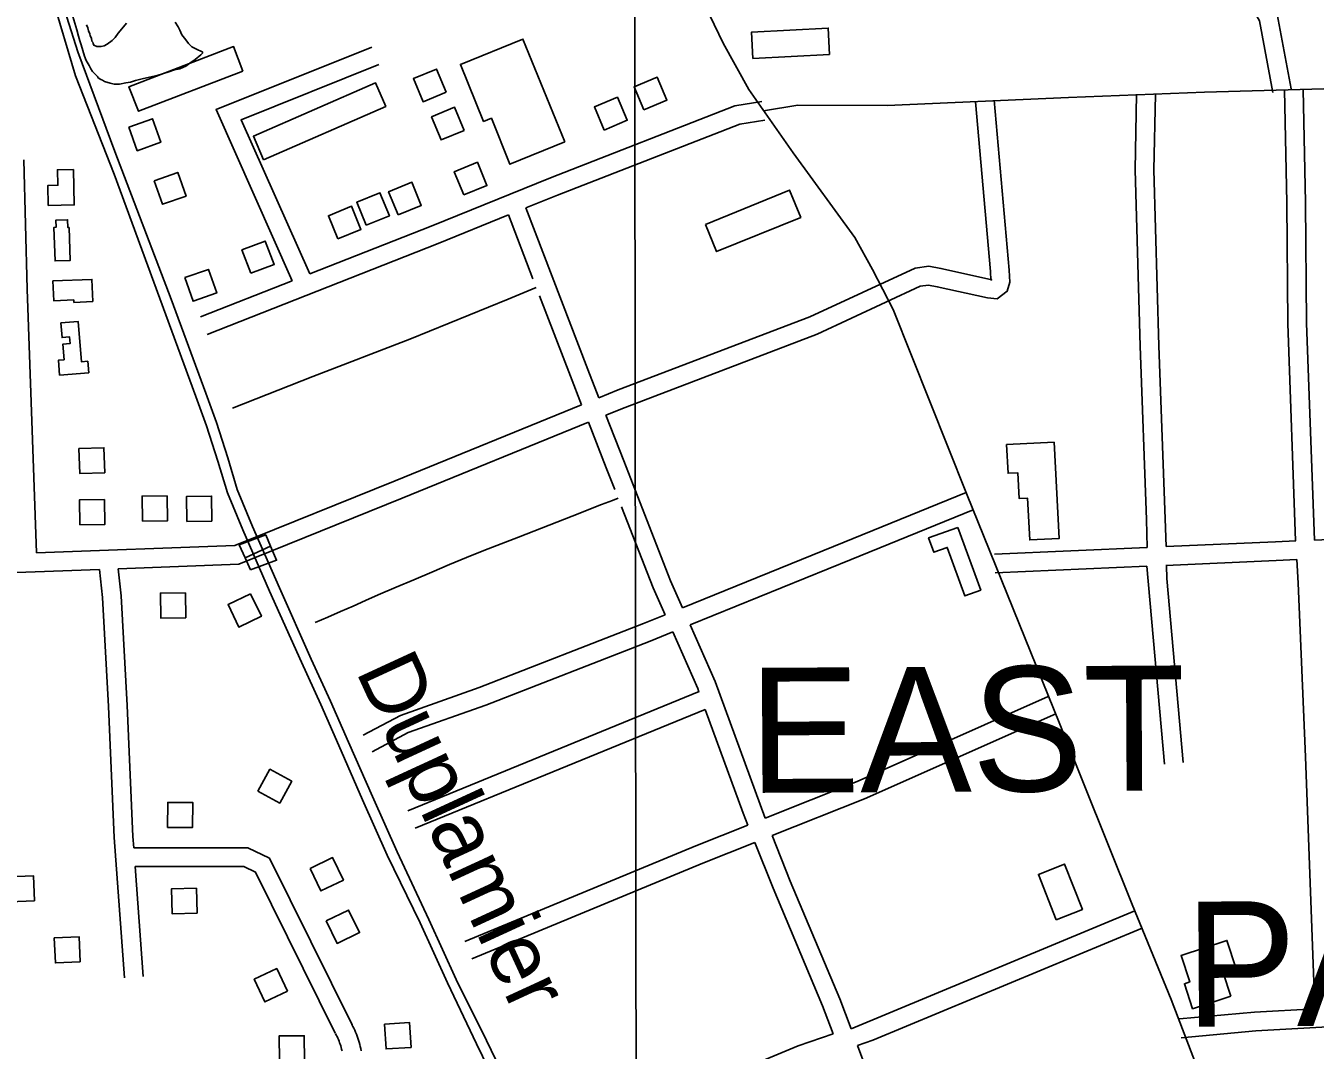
# Model space of a CAD drawing. Extents: x 3297716 to 3335574, y 688621 to 713991.
# Drawn here: x 3327134 to 3329196, y 700755 to 702393 of the extents above; entities that cross this region are included whole.
import ezdxf

# ---------------------------------------------------------------- set-up
doc = ezdxf.new("R2010")
doc.units = 0
for name, color, linetype in [('V-BLDG-OTLN', 7, 'Continuous'), ('V-BRDG-OTLN', 7, 'Continuous'), ('V-GRID-MAJR', 7, 'Continuous'), ('V-RIVR-IDEN', 7, 'Continuous'), ('V-ROAD-CNTR', 7, 'Continuous'), ('V-SITE-VEGE', 7, 'Continuous'), ('V-TOPO-GNAM-IDEN', 7, 'Continuous'), ('V-TOPO-SHOR', 7, 'Continuous')]:
    doc.layers.add(name, color=color, linetype=linetype)

msp = doc.modelspace()

# ---------------------------------------------------------------- linework, layer by layer
at = {"layer": 'V-BLDG-OTLN'}
for points in [[(3328419.6, 702347.5), (3328296.8, 702341), (3328294.6, 702383), (3328417.3, 702389.5)], [(3327481, 702320.8), (3327313.7, 702256.4), (3327298.6, 702295.6), (3327466, 702359.9)], [(3327995.8, 702207.3), (3327928.9, 702371.9), (3327828.9, 702331.3), (3327865.9, 702240.1), (3327878.4, 702245.2), (3327908.2, 702171.8)], [(3327806.1, 702287), (3327790.7, 702324), (3327753.8, 702308.6), (3327769.1, 702271.7)], [(3327514.1, 702178.8), (3327709.5, 702264.1), (3327693.1, 702301.7), (3327497.7, 702216.4)], [(3328122.3, 702258.7), (3328159.2, 702274.3), (3328143.6, 702311.1), (3328106.8, 702295.6)], [(3328059, 702226.4), (3328095.8, 702242), (3328080.2, 702278.9), (3328043.4, 702263.3)], [(3327835, 702225.8), (3327819.6, 702262.8), (3327782.7, 702247.4), (3327798.1, 702210.5)], [(3327298.6, 702231.1), (3327311.9, 702193.4), (3327349.6, 702206.8), (3327336.3, 702244.5)], [(3327834.2, 702122.6), (3327871.2, 702137.7), (3327856.1, 702174.8), (3327819.1, 702159.6)], [(3327209.8, 702163.4), (3327211.1, 702106.7), (3327169.6, 702105.8), (3327168.9, 702137.8), (3327184.9, 702138.2), (3327184.3, 702162.9)], [(3327339.1, 702145.3), (3327352.4, 702107.6), (3327390.1, 702120.9), (3327376.8, 702158.6)], [(3327729.3, 702090.8), (3327766.3, 702105.9), (3327751.2, 702142.9), (3327714.1, 702127.8)], [(3327678.2, 702074), (3327715.3, 702089.1), (3327700.1, 702126.1), (3327663.1, 702111)], [(3328221, 702075.5), (3328355.5, 702130.3), (3328373.3, 702086.6), (3328238.7, 702031.9)], [(3327632.8, 702052.3), (3327669.8, 702067.4), (3327654.7, 702104.4), (3327617.7, 702089.3)], [(3327203, 702070.4), (3327204.7, 702017.9), (3327180.5, 702017.1), (3327178.7, 702070.7), (3327182, 702070.8), (3327181.6, 702082.2), (3327200.5, 702082.9), (3327201, 702070.3)], [(3327493.7, 701997.3), (3327531, 702011.6), (3327516.8, 702048.9), (3327479.4, 702034.7)], [(3327240.8, 701951.9), (3327210.5, 701950.7), (3327210.4, 701954.7), (3327178.3, 701953.4), (3327177, 701985), (3327239.4, 701987.5)], [(3327388, 701990.3), (3327401.3, 701952.6), (3327439, 701965.9), (3327425.7, 702003.6)], [(3327234.2, 701838.2), (3327187.8, 701834.5), (3327185.9, 701858.2), (3327194.9, 701858.9), (3327192.9, 701884), (3327204.4, 701884.9), (3327203.6, 701895.5), (3327191.6, 701894.5), (3327189.8, 701917.9), (3327217.4, 701920.1), (3327222.6, 701855.8), (3327232.7, 701856.6)], [(3328778.8, 701727.3), (3328787, 701573.3), (3328739.6, 701570.7), (3328736.1, 701637.8), (3328722.6, 701637.1), (3328720.5, 701678.3), (3328705, 701677.4), (3328702.6, 701723.3)], [(3327218.7, 701717.1), (3327220, 701677.1), (3327260, 701678.3), (3327258.7, 701718.3)], [(3327320.1, 701600.9), (3327360.1, 701601.3), (3327359.7, 701641.3), (3327319.7, 701640.9)], [(3327391.2, 701600.4), (3327431.2, 701600.8), (3327430.8, 701640.8), (3327390.8, 701640.4)], [(3327219.9, 701594.8), (3327259.9, 701595.2), (3327259.5, 701635.2), (3327219.5, 701634.8)], [(3328624.7, 701590.9), (3328661.3, 701490.5), (3328636.1, 701481.3), (3328607.8, 701558.8), (3328586.3, 701551), (3328578, 701573.9)], [(3327389, 701486.2), (3327349, 701485.7), (3327349.6, 701445.7), (3327389.6, 701446.2)], [(3327493.2, 701484.7), (3327457.1, 701467.4), (3327474.4, 701431.3), (3327510.5, 701448.6)], [(3327504.9, 701169), (3327540, 701149.8), (3327559.2, 701184.9), (3327524.1, 701204.1)], [(3327360.4, 701111), (3327400.4, 701110.8), (3327400.6, 701150.8), (3327360.6, 701151)], [(3327588.4, 701045.3), (3327605.8, 701009.3), (3327641.8, 701026.7), (3327624.4, 701062.7)], [(3328782.2, 700963.3), (3328753.5, 701035.7), (3328795.2, 701052.2), (3328823.9, 700979.9)], [(3327147.5, 700993.6), (3327145.7, 701033.6), (3327105.7, 701031.8), (3327107.5, 700991.9)], [(3327406.5, 701013.8), (3327366.5, 701012.5), (3327367.8, 700972.5), (3327407.7, 700973.8)], [(3327614.1, 700961.4), (3327631.5, 700925.4), (3327667.5, 700942.8), (3327650.1, 700978.8)], [(3327220.8, 700896), (3327219.1, 700935.9), (3327179.1, 700934.2), (3327180.9, 700894.2)], [(3329061.5, 700841), (3329000.2, 700820.8), (3328987.1, 700860.9), (3328995.8, 700863.7), (3328981.9, 700906.2), (3329055.1, 700930.3), (3329070, 700884.9), (3329049.3, 700878.1)], [(3327552.3, 700848.8), (3327535.2, 700885), (3327499.1, 700868), (3327516.1, 700831.8)], [(3327707.4, 700796.4), (3327710, 700756.5), (3327749.9, 700759.1), (3327747.3, 700799)], [(3327579.3, 700737.8), (3327579.2, 700777.8), (3327539.2, 700777.8), (3327539.3, 700737.8)]]:
    msp.add_lwpolyline(points, close=True, dxfattribs=at)
at = {"layer": 'V-BRDG-OTLN'}
msp.add_line((3327484.3, 701542.4), (3327525.3, 701560.8), dxfattribs=at)
msp.add_lwpolyline([(3327493.2, 701522.7), (3327484.3, 701542.4), (3327474.9, 701563.1), (3327517.6, 701579.1), (3327525.3, 701560.8), (3327534.8, 701538.3)], close=True, dxfattribs=at)
at = {"layer": 'V-GRID-MAJR'}
msp.add_spline([(3328118.7, 694026.2), (3328114.7, 697055), (3328106.8, 703116.6), (3328098.9, 709178.2), (3328094.9, 712211)], degree=3, dxfattribs=at)
at = {"layer": 'V-ROAD-CNTR'}
for points in [[(3327484.3, 704206.4), (3328033.2, 703257.3), (3328063.6, 703175.7), (3328076.3, 703134.5), (3328083.7, 703108.5), (3328095.1, 702971.8), (3328098.6, 702881.2), (3328105.4, 702828.4), (3328114.6, 702777.1), (3328142.7, 702659.6), (3328187.7, 702505.7), (3328213.6, 702439.9), (3328249.1, 702365.4), (3328290.2, 702291.1), (3328361.1, 702189.7), (3328459.8, 702054.3), (3328488.3, 702003.6), (3328521.2, 701939.6), (3328638.6, 701645), (3328787.8, 701276.1), (3328903.7, 700987.7), (3328965.8, 700835.5), (3329025.7, 700679.6)], [(3328842.5, 702930.5), (3328896.2, 702842.4), (3328954, 702737.9), (3329035.9, 702589.3), (3329135.7, 702411.5), (3329158, 702292.1)], [(3329043.7, 702514.1), (3329107.1, 702401.1), (3329128.5, 702286.6)], [(3327559.8, 701985.3), (3327438, 702259.3), (3327687.2, 702358.9)], [(3330815, 702352), (3330612.7, 702343.9), (3330196.9, 702327.2), (3329935.1, 702318.2), (3329697.4, 702311.5), (3329461.7, 702298.5), (3329229.2, 702292.6), (3329019.3, 702287.2), (3328801.9, 702278.7), (3328511.8, 702265.7), (3328368.8, 702266.2), (3328313.9, 702257.2)], [(3327587.8, 701996.3), (3327478.1, 702243), (3327698.3, 702331)], [(3328927.7, 701558.8), (3328926.5, 701603.7), (3328916.1, 701880.5), (3328908.1, 702162.5), (3328910.7, 702283.9)], [(3328957.7, 701560.1), (3328956.5, 701604.7), (3328946.1, 701881.5), (3328938.1, 702162.7), (3328940.7, 702283.3)], [(3329147, 702290.6), (3329150.9, 702109.9), (3329152.5, 701916.9), (3329165, 701569.2)], [(3329177, 702291.2), (3329180.9, 702110.3), (3329182.5, 701917.6), (3329195, 701570.5)], [(3328311.1, 702271.9), (3328267.9, 702264.9), (3327972.9, 702150.2), (3327782, 702072.7), (3327587.8, 701996.3)], [(3328653.1, 702271.4), (3328676.9, 702000.3), (3328677.5, 701986.3), (3328677.5, 701986.4), (3328678.9, 701987.4), (3328676.8, 701987.6), (3328597.6, 702005.1), (3328578.3, 702008.6), (3328556.2, 702005.7), (3328387.7, 701927.7), (3328081.3, 701810.6), (3328050.5, 701798.1)], [(3328683, 702274), (3328706.9, 702002.2), (3328707.6, 701983), (3328703.8, 701968.6), (3328687.6, 701956.6), (3328672.2, 701957.9), (3328591.7, 701975.7), (3328577.5, 701978.2), (3328564.6, 701976.6), (3328399.4, 701900.1), (3328092.3, 701782.7), (3328061.5, 701770.2)], [(3328315.9, 702242.3), (3328275.8, 702235.8), (3327984, 702122.3), (3327933.6, 702101.8)], [(3327130.5, 702179), (3327135.9, 701972), (3327150.7, 701550)], [(3327905.8, 702090.6), (3327793.1, 702044.8), (3327424, 701899.6)], [(3327905.8, 702090.6), (3327944.9, 701988.6)], [(3327933.6, 702101.8), (3328032.7, 701843.4), (3328050.5, 701798.1)], [(3327559.8, 701985.3), (3327413, 701927.5)], [(3327950.2, 701974.8), (3327905.5, 701956.1), (3327747.8, 701891.7), (3327592.9, 701832), (3327464.1, 701781.6)], [(3327955.4, 701961.1), (3328004.8, 701832.5), (3328022.7, 701786.8)], [(3328022.7, 701786.8), (3327724.5, 701665.3), (3327467.8, 701561.6), (3327150.7, 701550)], [(3328061.5, 701770.2), (3328090.2, 701697.2), (3328165.2, 701505.6), (3328184.2, 701462.4)], [(3328033.7, 701758.9), (3327735.8, 701637.5), (3327474.2, 701531.8), (3327281.5, 701524.7)], [(3328033.7, 701758.9), (3328062.2, 701686.3), (3328075.8, 701651.5)], [(3328081.3, 701637.4), (3328072.2, 701633.9), (3328054.7, 701627.2), (3328037.2, 701620.4), (3328019.8, 701613.6), (3327995.3, 701603.8), (3327970.8, 701594.2), (3327946.2, 701584.7), (3327921.6, 701575.4), (3327893.9, 701564.7), (3327866.3, 701553.9), (3327838.8, 701542.8), (3327811.4, 701531.5), (3327783.1, 701519.1), (3327754.6, 701506.9), (3327726.1, 701495), (3327697.5, 701483.2), (3327677.3, 701474), (3327657.2, 701465), (3327636.9, 701456.1), (3327616.6, 701447.3), (3327596.3, 701438.6)], [(3328637.9, 701646.6), (3328442.9, 701567.4), (3328184.2, 701462.4)], [(3328086.7, 701623.7), (3328137.5, 701494), (3328156.4, 701451.1)], [(3328649.2, 701618.8), (3328454.2, 701539.6), (3328196.3, 701434.9)], [(3329195, 701570.5), (3329406.3, 701579.9)], [(3328683.2, 701548.1), (3328927.7, 701558.8)], [(3328957.7, 701560.1), (3329132.6, 701567.8), (3329165.4, 701569.2)], [(3328957.2, 701530.1), (3329133.9, 701537.8), (3329167, 701539.3)], [(3329167, 701539.3), (3329168.9, 701501.6), (3329181.1, 701223.6), (3329195.8, 700820.9)], [(3327251.4, 701523.6), (3326691.9, 701503.2)], [(3327291.6, 700870.2), (3327274.8, 701094.8), (3327265.7, 701304.3), (3327256.4, 701478.9), (3327251.4, 701523.6)], [(3327306.2, 701078.2), (3327304.8, 701096.6), (3327295.7, 701305.8), (3327286.3, 701481.4), (3327281.5, 701524.7)], [(3328684.5, 701518.2), (3328927.2, 701528.8)], [(3328955.1, 701212), (3328927.2, 701528.8)], [(3328985, 701214.6), (3328959, 701509.3), (3328958.5, 701530.1)], [(3328156.4, 701451.1), (3328121.6, 701437), (3327859.1, 701334.6), (3327733.1, 701290.2), (3327673.5, 701258.4)], [(3328196.3, 701434.9), (3328236.4, 701344.3), (3328316.3, 701125.6)], [(3328168.5, 701423.6), (3328132.7, 701409.1), (3327869.5, 701306.5), (3327745.2, 701262.7), (3327687.6, 701232)], [(3328168.5, 701423.6), (3328208.5, 701333), (3328210.4, 701328)], [(3327744.9, 701137.6), (3328210.7, 701328.2)], [(3328769.4, 701320.3), (3328463.6, 701184.5), (3328316.3, 701125.6)], [(3327756.3, 701109.8), (3328220.7, 701299.8)], [(3328220.7, 701299.8), (3328281.4, 701133.7), (3328288.9, 701114.7)], [(3328781.5, 701292.8), (3328475.2, 701156.8), (3328327.8, 701097.9)], [(3328288.9, 701114.7), (3328205.3, 701081.3), (3327835.9, 700928.4)], [(3328300, 701086.8), (3328216.6, 701053.5), (3327847.4, 700900.7)], [(3328300, 701086.8), (3328329, 701013.8), (3328408.3, 700825.4), (3328425.1, 700780.7)], [(3328327.8, 701097.9), (3328356.7, 701025.2), (3328436.1, 700836.5), (3328454.1, 700788.9)], [(3327306.2, 701078.2), (3327489, 701078.2), (3327523.4, 701061.7), (3327655.5, 700795)], [(3327308.4, 701048.2), (3327482.2, 701048.2), (3327501.1, 701039.1), (3327628.6, 700781.7)], [(3327321.5, 700872.4), (3327308.4, 701048.2)], [(3328907.8, 700977.3), (3328454.1, 700788.9)], [(3328919.3, 700949.6), (3328488.9, 700770.8), (3328464.1, 700762.3)], [(3329195.8, 700820.9), (3329099.2, 700815.5), (3328979.2, 700804.5)], [(3330391.4, 700829.2), (3330273.3, 700825.8), (3330011, 700819.7), (3329799.1, 700814.6), (3329585.3, 700803.3), (3329283.7, 700795.7), (3329101.4, 700785.6), (3328982, 700774.6)], [(3327655.2, 700795.6), (3327656.8, 700792.7), (3327658.3, 700789.7), (3327659.8, 700786.6), (3327661.3, 700783.4), (3327662.6, 700780.2), (3327663.8, 700777), (3327665, 700773.8), (3327666.1, 700770.5), (3327667.1, 700767.2), (3327668, 700763.9), (3327668.8, 700760.5), (3327669.5, 700757.2), (3327670.2, 700753.8)], [(3327628.9, 700781.2), (3327630.3, 700778.6), (3327631.5, 700776.3), (3327632.6, 700773.9), (3327633.7, 700771.5), (3327634.8, 700769), (3327635.7, 700766.5), (3327636.6, 700764), (3327637.5, 700761.5), (3327638.2, 700759), (3327638.9, 700756.4), (3327639.5, 700753.8)], [(3328425.1, 700780.7), (3328369.3, 700761.7), (3328003.2, 700609), (3328005.3, 700403.2), (3328005.7, 700375.5)], [(3328464.1, 700762.3), (3328484.1, 700709.3), (3328545.4, 700558.6), (3328584.8, 700455.4)]]:
    msp.add_lwpolyline(points, dxfattribs=at)
at = {"layer": 'V-SITE-VEGE'}
for points in [[(3327372.6, 702399.2), (3327377.3, 702391.7), (3327379.9, 702386.3), (3327383.2, 702378.8), (3327389.9, 702370.6), (3327393.9, 702365.1), (3327399.3, 702359.6), (3327408.7, 702354.8), (3327413.5, 702352.7), (3327416.2, 702351.3), (3327416.1, 702349.2), (3327413.4, 702346.6), (3327404.5, 702339.2), (3327396.3, 702333.2), (3327389.4, 702328.5), (3327379.9, 702324.5), (3327371.7, 702322.6), (3327362.2, 702319.3), (3327343.8, 702313.4), (3327322.1, 702308.9), (3327309.1, 702305.7), (3327301, 702303), (3327293.5, 702301.8), (3327283.3, 702299.8), (3327275.2, 702299.9), (3327268.4, 702301.4), (3327259.6, 702304.2), (3327256.2, 702306.2), (3327253.5, 702307), (3327249.5, 702309.7), (3327248.2, 702311.8), (3327240.1, 702320), (3327237.4, 702324.1), (3327234.8, 702329.6), (3327230.1, 702337.7), (3327227.5, 702344.6), (3327222.3, 702362.9), (3327220.3, 702369.1), (3327217.7, 702376.6), (3327215.1, 702386.8), (3327207.2, 702413.3)], [(3327230.8, 702394.7), (3327232.7, 702390), (3327234.1, 702385.2), (3327236, 702380.4), (3327236.7, 702377), (3327238.7, 702373.6), (3327239.3, 702368.8), (3327240.6, 702366.8), (3327241.3, 702364.8), (3327242.6, 702362), (3327247.3, 702359.9), (3327254.1, 702359.9), (3327258.9, 702361.2), (3327263.7, 702363.8), (3327271.9, 702369.8), (3327276.7, 702374.5), (3327281.5, 702381.3), (3327289.7, 702391.4), (3327294.6, 702397.4)]]:
    msp.add_lwpolyline(points, dxfattribs=at)
at = {"layer": 'V-TOPO-SHOR'}
for points in [[(3327105.9, 704178.4), (3327102.8, 704136.5), (3327056.2, 703965.1), (3327005.5, 703788.4), (3326985.1, 703718.3), (3326968.2, 703654.2), (3326963.7, 703615.6), (3326960.4, 703567.6), (3326962.6, 703523.6), (3326971.4, 703460.6), (3326995.5, 703248.6), (3327025.9, 702946.4), (3327041.8, 702854.9), (3327048.9, 702822.3), (3327073.8, 702746.3), (3327129.1, 702615.1), (3327160.8, 702545), (3327178.5, 702489.3), (3327189.4, 702435.8), (3327199.2, 702407.2), (3327216.9, 702351.6), (3327276, 702191.9), (3327366.1, 701956.1), (3327421.5, 701805.3)], [(3327123.6, 702600.3), (3327148, 702549.2), (3327158.5, 702518), (3327176.6, 702437.3), (3327213.1, 702313), (3327274.9, 702156), (3327347.8, 701957), (3327405.9, 701800)], [(3327421.5, 701805.3), (3327438.6, 701758.7), (3327456.6, 701702), (3327472, 701651.2), (3327496.3, 701592.1), (3327539.3, 701494.2), (3327590.3, 701380.2)], [(3327405.9, 701800), (3327422.9, 701753.5), (3327441, 701696.8), (3327456.4, 701645.9), (3327480.7, 701586.8), (3327523.7, 701488.9), (3327574.6, 701375)], [(3327574.6, 701375), (3327605.5, 701307.6), (3327634.4, 701242.2), (3327672.4, 701154.9), (3327711.9, 701066.8), (3327764.5, 700958.2)], [(3327590.3, 701380.2), (3327621.1, 701312.9), (3327650, 701247.5), (3327688, 701160.2), (3327727.6, 701072), (3327778.6, 700963.5)], [(3327764.5, 700958.2), (3327808.3, 700862.3), (3327854.7, 700764.7), (3327893.2, 700685.6), (3327924.5, 700627.6), (3327950.6, 700584.4), (3327966.7, 700559.7), (3327986.6, 700533)], [(3327778.6, 700963.5), (3327822.3, 700867.6), (3327870.4, 700770), (3327908.9, 700690.9), (3327940.2, 700632.8), (3327966.2, 700589.7), (3327982.3, 700565), (3327991.9, 700551.6)]]:
    msp.add_lwpolyline(points, dxfattribs=at)

# ---------------------------------------------------------------- texts
at = {"layer": 'V-RIVR-IDEN'}
msp.add_text('Duplamier', height=100, rotation=294.7613, dxfattribs=at).set_placement((3327660.8, 701361.2))
at = {"layer": 'V-TOPO-GNAM-IDEN'}
for s, p in [('EAST', (3328290.4, 701166.1)), ('PARISH,', (3328988.6, 700792.1))]:
    msp.add_text(s, height=200, rotation=0.3244, dxfattribs=at).set_placement(p)

doc.saveas('drawing.dxf')
